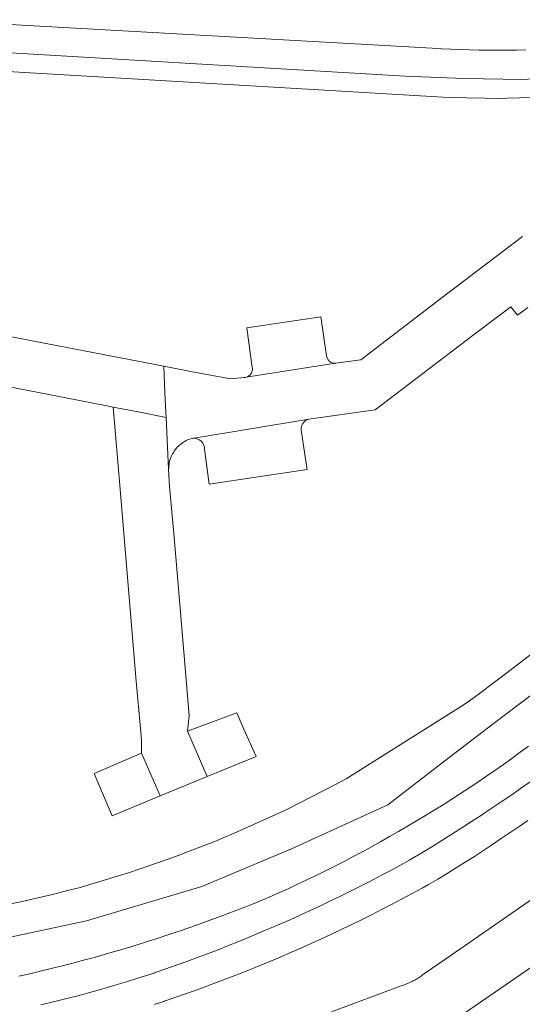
# Model space of a CAD drawing. Extents: x 146402 to 164798, y 455483 to 464134.
# Tile 442 of 575: x 158738 to 158789, y 460352 to 460452. Entities that reach past the tile are written whole.
import ezdxf

# ---------------------------------------------------------------- set-up
doc = ezdxf.new("R2010")
doc.units = 0
doc.header["$LTSCALE"] = 0.2
for name, color, linetype, lineweight in [('B-XX-VH-VERHARDING_ASFALT-GV', 252, 'CONTINUOUS', 18), ('B-XX-VH-VERHARDING_BETONSTRAATSTEEN-GV', 252, 'CONTINUOUS', 18), ('B-XX-VH-VERHARDING_TEGEL-GV', 252, 'CONTINUOUS', 18)]:
    doc.layers.add(name, color=color, linetype=linetype, lineweight=lineweight)

msp = doc.modelspace()

# ---------------------------------------------------------------- linework, layer by layer
at = {"layer": 'B-XX-VH-VERHARDING_ASFALT-GV'}
for points in [[(158789.223, 460448.48), (158788.276, 460448.46), (158787.33, 460448.448), (158786.383, 460448.444), (158785.436, 460448.448), (158784.49, 460448.46), (158783.543, 460448.48), (158782.597, 460448.508), (158781.651, 460448.544), (158780.705, 460448.588), (158779.76, 460448.64), (158728.783, 460451.519)], [(158729.798, 460448.619), (158777.023, 460445.832), (158782.944, 460445.597), (158788.869, 460445.499)], [(158816.9, 460408.31), (158786.6, 460385.18), (158783.99, 460383.24), (158782.99, 460382.52), (158771.1, 460375.04), (158770.03, 460374.45), (158764.979, 460371.873), (158759.81, 460369.54), (158758.69, 460369.07), (158758.007, 460368.792), (158757.043, 460368.408), (158756.075, 460368.03), (158755.104, 460367.66), (158754.131, 460367.298), (158753.155, 460366.943), (158752.176, 460366.595), (158751.195, 460366.255), (158750.21, 460365.923), (158749.224, 460365.598), (158748.235, 460365.281), (158747.243, 460364.972), (158746.249, 460364.67), (158745.253, 460364.376), (158744.255, 460364.089), (158743, 460363.771), (158742.468, 460363.636), (158741.46, 460363.386), (158740.449, 460363.144), (158739.437, 460362.91), (158738.423, 460362.683), (158737.408, 460362.465)], [(158733.11, 460358.189), (158744.919, 460360.715), (158756.549, 460364.184), (158765.579, 460367.973), (158775.304, 460372.393), (158781.037, 460376.858), (158786.473, 460381.005), (158791.936, 460385.116)], [(158791.936, 460385.116), (158786.473, 460381.005), (158781.037, 460376.858), (158775.304, 460372.393), (158765.579, 460367.973), (158756.549, 460364.184), (158744.919, 460360.715), (158733.11, 460358.189)], [(158738.083, 460355.129), (158739.177, 460355.379), (158740.268, 460355.637), (158741.357, 460355.903), (158742.445, 460356.176), (158743.53, 460356.457), (158744.614, 460356.747), (158745.696, 460357.043), (158746.775, 460357.348), (158747.852, 460357.66), (158748.927, 460357.979), (158749.999, 460358.307), (158751.069, 460358.642), (158752.137, 460358.985), (158753.203, 460359.335), (158754.265, 460359.693), (158755.326, 460360.058), (158756.383, 460360.432), (158757.438, 460360.812), (158758.49, 460361.2), (158759.54, 460361.596), (158760.586, 460361.999), (158761.63, 460362.409), (158762.67, 460362.827), (158763.34, 460363.101), (158764.294, 460363.527), (158765.245, 460363.961), (158766.193, 460364.401), (158767.138, 460364.849), (158768.078, 460365.305), (158769.016, 460365.767), (158769.95, 460366.236), (158770.88, 460366.713), (158771.806, 460367.197), (158772.729, 460367.688), (158773.648, 460368.186), (158774.563, 460368.691), (158775.475, 460369.203), (158776.382, 460369.722), (158777.285, 460370.247), (158778.185, 460370.78), (158779.08, 460371.32), (158779.971, 460371.866), (158780.858, 460372.419), (158781.74, 460372.979), (158782.618, 460373.546), (158783.492, 460374.119), (158784.362, 460374.699), (158785.227, 460375.286), (158786.087, 460375.88), (158786.943, 460376.479), (158787.794, 460377.086), (158788.641, 460377.699), (158789.483, 460378.318)], [(158789.636, 460374.729), (158788.665, 460374.044), (158787.689, 460373.366), (158786.708, 460372.695), (158785.723, 460372.03), (158784.734, 460371.372), (158783.74, 460370.72), (158782.742, 460370.076), (158781.74, 460369.437), (158780.733, 460368.806), (158779.722, 460368.182), (158778.707, 460367.564), (158777.688, 460366.953), (158777.491, 460366.844), (158776.505, 460366.304), (158775.516, 460365.771), (158774.523, 460365.245), (158773.527, 460364.726), (158772.526, 460364.215), (158771.523, 460363.71), (158770.515, 460363.213), (158769.504, 460362.723), (158768.49, 460362.24), (158767.472, 460361.764), (158766.45, 460361.296), (158765.426, 460360.834), (158764.398, 460360.381), (158763.367, 460359.934), (158762.333, 460359.495), (158761.295, 460359.063), (158760.255, 460358.639), (158759.212, 460358.222), (158758.166, 460357.812), (158757.116, 460357.41), (158756.064, 460357.015), (158755.01, 460356.628), (158753.952, 460356.249), (158752.892, 460355.876), (158751.829, 460355.512), (158751.781, 460355.496), (158750.837, 460355.183), (158749.89, 460354.878), (158748.941, 460354.581), (158747.989, 460354.291), (158747.035, 460354.01), (158746.079, 460353.735), (158745.12, 460353.469), (158744.16, 460353.21), (158743.197, 460352.959), (158742.233, 460352.715), (158741.266, 460352.479), (158740.298, 460352.252)], [(158751.726, 460352.288), (158752.702, 460352.608), (158752.74, 460352.62), (158753.816, 460352.987), (158754.89, 460353.361), (158755.961, 460353.743), (158757.03, 460354.133), (158758.095, 460354.53), (158759.158, 460354.934), (158760.218, 460355.346), (158761.275, 460355.765), (158762.329, 460356.192), (158763.38, 460356.626), (158764.428, 460357.068), (158765.473, 460357.517), (158766.514, 460357.973), (158767.552, 460358.437), (158768.588, 460358.908), (158769.619, 460359.386), (158770.648, 460359.871), (158771.673, 460360.364), (158772.694, 460360.864), (158773.712, 460361.371), (158774.726, 460361.885), (158775.737, 460362.406), (158776.744, 460362.935), (158777.747, 460363.47), (158778.746, 460364.013), (158779.403, 460364.374), (158780.334, 460364.929), (158781.261, 460365.49), (158782.184, 460366.058), (158783.102, 460366.633), (158784.017, 460367.215), (158784.927, 460367.803), (158785.832, 460368.398), (158786.734, 460369), (158787.63, 460369.609), (158788.523, 460370.224), (158789.41, 460370.845)]]:
    msp.add_lwpolyline(points, dxfattribs=at)
at = {"layer": 'B-XX-VH-VERHARDING_BETONSTRAATSTEEN-GV'}
for points in [[(158788.86, 460429.66), (158780.65, 460423.44), (158772.58, 460417.26), (158770.019, 460416.895), (158761.019, 460415.501), (158760.938, 460415.479), (158760.864, 460415.466), (158760.79, 460415.46), (158759.44, 460415.33), (158755.76, 460416.01), (158752.688, 460416.605), (158752.817, 460413.927), (158752.91, 460411.992), (158752.936, 460411.452), (158753.188, 460406.246), (158753.193, 460406.408), (158753.205, 460406.568), (158753.226, 460406.727), (158753.254, 460406.884), (158753.29, 460407.041), (158753.334, 460407.195), (158753.386, 460407.347), (158753.445, 460407.495), (158753.511, 460407.641), (158753.585, 460407.784), (158753.666, 460407.922), (158753.753, 460408.057), (158753.847, 460408.186), (158753.948, 460408.311), (158754.054, 460408.431), (158754.167, 460408.545), (158754.285, 460408.654), (158754.408, 460408.756), (158754.536, 460408.853), (158754.669, 460408.942), (158754.806, 460409.026), (158754.947, 460409.102), (158755.092, 460409.171), (158755.24, 460409.232), (158755.391, 460409.286), (158755.544, 460409.333), (158755.564, 460409.336), (158755.657, 460409.345), (158755.751, 460409.345), (158767.336, 460411.273), (158774.01, 460412.2), (158783.9, 460419.73), (158787.69, 460422.59), (158788.368, 460421.747), (158789.41, 460422.53)], [(158736.778, 460414.582), (158740.07, 460413.95), (158746.79, 460412.66), (158747.6, 460412.49), (158750.285, 460411.968), (158752.936, 460411.452), (158752.91, 460411.992), (158752.817, 460413.927), (158752.688, 460416.605), (158739.424, 460419.172), (158735.25, 460419.98)], [(158797, 460367.87), (158783.08, 460358.23), (158778.748, 460355.234), (158778.646, 460355.161), (158778.544, 460355.089), (158778.44, 460355.019), (158778.334, 460354.951), (158778.228, 460354.885), (158778.12, 460354.821), (158778.011, 460354.759), (158777.901, 460354.699), (158777.79, 460354.641), (158777.734, 460354.612), (158777.678, 460354.584), (158777.565, 460354.53), (158777.451, 460354.478), (158777.336, 460354.427), (158777.221, 460354.379), (158777.104, 460354.333), (158776.987, 460354.289), (158776.869, 460354.247), (158776.75, 460354.208), (158776.63, 460354.17), (158769.605, 460351.549)], [(158782.603, 460351.114), (158786.15, 460353.57), (158797.03, 460361.05)]]:
    msp.add_lwpolyline(points, dxfattribs=at)
for points in [[(158769.12, 460417.633), (158768.53, 460421.59), (158761.06, 460420.48), (158761.627, 460416.468), (158761.634, 460416.404), (158761.635, 460416.32), (158761.629, 460416.236), (158761.615, 460416.153), (158761.593, 460416.072), (158761.563, 460415.994), (158761.527, 460415.918), (158761.483, 460415.846), (158761.432, 460415.779), (158761.376, 460415.717), (158761.313, 460415.661), (158761.246, 460415.61), (158761.174, 460415.567), (158761.098, 460415.53), (158761.019, 460415.501), (158770.019, 460416.895), (158769.993, 460416.894), (158769.91, 460416.897), (158769.827, 460416.907), (158769.746, 460416.925), (158769.667, 460416.951), (158769.591, 460416.985), (158769.518, 460417.025), (158769.45, 460417.073), (158769.386, 460417.127), (158769.328, 460417.186), (158769.276, 460417.251), (158769.23, 460417.321), (158769.192, 460417.395), (158769.16, 460417.472), (158769.136, 460417.551)], [(158750.285, 460411.968), (158747.6, 460412.49), (158748.29, 460404.2), (158749.88, 460385.24), (158750.38, 460379.72), (158750.44, 460378.84), (158750.464, 460377.626), (158752.339, 460373.31), (158754.791, 460374.319), (158757.074, 460375.259), (158755.084, 460379.837), (158755.27, 460381.36), (158754.91, 460385.45), (158753.7, 460399.76), (158753.319, 460404.13), (158753.29, 460404.46), (158753.25, 460405.09), (158753.188, 460406.246), (158752.936, 460411.452)], [(158767.248, 460411.247), (158767.336, 460411.273), (158755.751, 460409.345), (158755.845, 460409.338), (158755.937, 460409.323), (158756.028, 460409.299), (158756.116, 460409.269), (158756.202, 460409.23), (158756.284, 460409.185), (158756.362, 460409.133), (158756.435, 460409.074), (158756.503, 460409.01), (158756.565, 460408.939), (158756.621, 460408.864), (158756.67, 460408.784), (158756.712, 460408.701), (158756.747, 460408.614), (158756.775, 460408.524), (158756.794, 460408.433), (158756.806, 460408.34), (158756.81, 460408.246), (158757.26, 460404.72), (158767.16, 460406.2), (158767.069, 460406.79), (158766.542, 460410.19), (158766.54, 460410.268), (158766.546, 460410.36), (158766.559, 460410.451), (158766.581, 460410.54), (158766.61, 460410.627), (158766.646, 460410.711), (158766.69, 460410.792), (158766.74, 460410.869), (158766.797, 460410.941), (158766.86, 460411.008), (158766.929, 460411.069), (158767.003, 460411.123), (158767.081, 460411.172), (158767.163, 460411.213)], [(158760.783, 460380.034), (158760.06, 460381.668), (158755.084, 460379.837), (158757.074, 460375.259), (158762, 460377.287)], [(158752.339, 460373.31), (158750.464, 460377.626), (158745.669, 460375.563), (158746.219, 460374.278), (158747.488, 460371.313)]]:
    msp.add_lwpolyline(points, close=True, dxfattribs=at)
at = {"layer": 'B-XX-VH-VERHARDING_TEGEL-GV'}
msp.add_lwpolyline([(158729.515, 460446.719), (158781.43, 460443.695), (158786.889, 460443.584), (158787.32, 460443.598), (158792.346, 460443.755), (158791.249, 460444.764), (158789.983, 460445.55), (158789.425, 460445.536), (158788.869, 460445.499), (158782.944, 460445.597), (158777.023, 460445.832), (158729.798, 460448.619)], dxfattribs=at)

doc.saveas('drawing.dxf')
